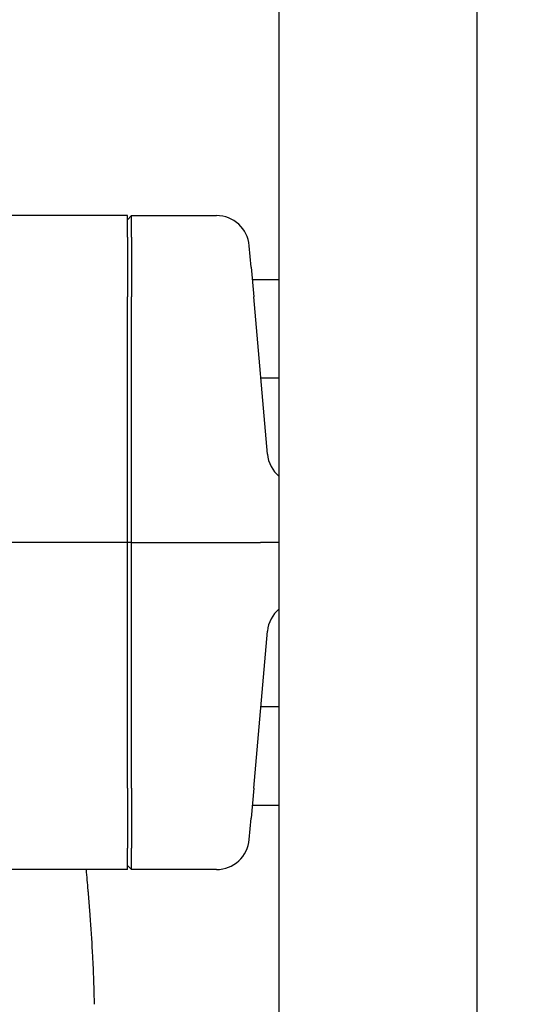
# Model space of a CAD drawing. Header units: inches. Extents: x 24 to 1128, y -58 to 748.
# Tile 337 of 656: x 483.45 to 485.41, y 659.95 to 663.69. Entities that reach past the tile are written whole.
import ezdxf

# ---------------------------------------------------------------- set-up
doc = ezdxf.new("R2010")
doc.units = ezdxf.units.IN
doc.header["$LTSCALE"] = 32
doc.header["$MEASUREMENT"] = 0
doc.layers.add('Dimension (ANSI)', color=7, linetype='Continuous', lineweight=25)
doc.layers.add('Visible (ANSI)', color=7, linetype='Continuous', lineweight=30)
doc.styles.add('Note Text (ANSI)', font='tahoma.ttf')
doc.dimstyles.new('SB Fraction-16 (ANSI)', dxfattribs={"dimscale": 32, "dimtxt": 0.125, "dimasz": 0.098425, "dimexe": 0.125, "dimexo": 0.0625, "dimgap": 0.031496, "dimtad": 0, "dimtih": 1, "dimtoh": 1, "dimdec": 4, "dimrnd": 1e-08, "dimzin": 0, "dimdsep": 46, "dimlunit": 5, "dimtxsty": 'Note Text (ANSI)', "dimcen": 0.09, "dimdle": 0.393701, "dimclrd": 256, "dimclre": 256, "dimclrt": 256, "dimadec": 0, "dimazin": 3, "dimtfac": 0.96, "dimtofl": 0, "dimtmove": 0, "dimatfit": 3, "dimfxl": 1, "dimfrac": 2, "dimtolj": 1, "dimtzin": 12, "dimlwd": -1, "dimlwe": -1, "dimarcsym": 0})

# ---------------------------------------------------------------- blocks, each defined once
blk = doc.blocks.new('*D19')
at = {"layer": 'Defpoints', "color": 0, "transparency": 16777216}
for p in [(494.2806, 695.4398), (330.5011, 563.4398), (494.2806, 563.4398)]:
    blk.add_point(p, dxfattribs=at)
at = {"layer": 'Dimension (ANSI)', "transparency": 16777216}
for p, q in [((492.2806, 695.4398), (326.5011, 695.4398)), ((330.5011, 692.2902), (330.5011, 632.5309)), ((330.5011, 566.5894), (330.5011, 626.3486)), ((492.2806, 563.4398), (326.5011, 563.4398))]:
    blk.add_line(p, q, dxfattribs=at)
for points in [[(329.9762, 692.2902), (331.026, 692.2902), (330.5011, 695.4398)], [(329.9762, 566.5894), (331.026, 566.5894), (330.5011, 563.4398)]]:
    blk.add_solid(points, dxfattribs=at)
at = {"layer": 'Dimension (ANSI)', "transparency": 16777216, "insert": (326.4205, 631.5231), "char_height": 4, "attachment_point": 1, "style": 'Note Text (ANSI)'}
blk.add_mtext('\\A1;132', dxfattribs=at)

msp = doc.modelspace()

# ---------------------------------------------------------------- linework, layer by layer
at = {"layer": 'Visible (ANSI)'}
for p, q in [((485.19159, 684.36904), (485.19159, 609.00428)), ((484.43909, 615.31504), (484.43909, 665.21904)), ((483.86159, 662.94779), (483.36112, 662.94779)), ((483.87722, 662.94779), (483.86159, 662.93211)), ((483.86159, 662.86601), (483.86159, 662.94779)), ((483.87722, 662.86601), (483.87722, 662.94779)), ((483.87722, 662.94779), (484.20069, 662.94779)), ((483.86159, 662.86601), (483.86159, 662.63875)), ((483.87722, 662.86601), (483.87722, 662.63875)), ((484.33237, 662.75238), (484.3253, 662.83321)), ((484.33237, 662.75238), (484.34231, 662.63875)), ((484.43909, 662.70404), (484.3366, 662.70404)), ((483.86159, 661.70404), (483.86159, 662.63875)), ((483.87722, 661.70404), (483.87722, 662.63875)), ((484.39461, 662.04097), (484.34231, 662.63875)), ((484.43909, 662.32904), (484.36941, 662.32904)), ((483.45999, 661.70404), (483.33538, 661.70404)), ((483.86159, 661.70404), (483.45999, 661.70404)), ((483.87722, 661.70404), (483.86159, 661.70404)), ((483.86159, 660.76933), (483.86159, 661.70404)), ((483.87722, 660.76933), (483.87722, 661.70404)), ((483.87722, 661.70404), (484.29957, 661.70404)), ((484.29957, 661.70404), (484.36771, 661.70404)), ((484.43909, 661.70404), (484.36771, 661.70404)), ((484.34231, 660.76933), (484.39461, 661.36712)), ((484.43909, 661.07904), (484.36941, 661.07904)), ((483.86159, 660.76933), (483.86159, 660.54207)), ((483.87722, 660.76933), (483.87722, 660.54207)), ((484.34231, 660.76933), (484.33237, 660.6557)), ((484.43909, 660.70404), (484.3366, 660.70404)), ((484.3253, 660.57487), (484.33237, 660.6557)), ((483.86159, 660.46029), (483.86159, 660.54207)), ((483.87722, 660.46029), (483.87722, 660.54207)), ((483.86159, 660.46029), (483.36112, 660.46029)), ((483.87722, 660.46029), (483.86159, 660.47598)), ((484.20069, 660.46029), (483.87722, 660.46029))]:
    msp.add_line(p, q, dxfattribs=at)
for centre, start, end in [((484.51914, 662.05186), 185, 230.18), ((484.51914, 661.35622), 129.82, 175)]:
    msp.add_arc(centre, 0.125, start, end, dxfattribs=at)
for centre, major_axis, start_param, end_param in [((484.20078, 662.82231), (-0.01094, 0.125), 4.712389, 6.1962518), ((484.20078, 660.58577), (-0.01094, -0.125), 0.0869335, 1.5707963)]:
    msp.add_ellipse(centre, major_axis=major_axis, ratio=0.9961657, start_param=start_param, end_param=end_param, dxfattribs=at)
msp.add_open_spline([(483.73622, 659.94779), (483.7362, 659.95182), (483.73616, 659.95589), (483.73611, 659.96001), (483.73611, 659.96039), (483.73611, 659.96077), (483.7361, 659.96115), (483.73603, 659.96697), (483.73594, 659.97286), (483.73584, 659.97884), (483.7353, 660.00913), (483.73426, 660.04171), (483.73275, 660.0765), (483.73268, 660.07802), (483.73261, 660.07955), (483.73254, 660.08108), (483.73167, 660.1007), (483.73065, 660.12101), (483.72948, 660.14201), (483.72935, 660.14432), (483.72922, 660.14665), (483.72909, 660.14898), (483.72665, 660.19204), (483.72361, 660.23792), (483.72001, 660.28646), (483.71969, 660.29075), (483.71937, 660.29505), (483.71904, 660.29938), (483.71743, 660.32081), (483.71571, 660.34274), (483.71388, 660.36517), (483.71344, 660.37059), (483.713, 660.37604), (483.71255, 660.38152), (483.71043, 660.40718), (483.70819, 660.43345), (483.70583, 660.46028)], degree=3, knots=[0.498557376, 0.498557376, 0.498557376, 0.498557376, 0.49930854, 0.49930854, 0.49930854, 0.499378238, 0.499378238, 0.499378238, 0.500438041, 0.500438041, 0.500438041, 0.505811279, 0.505811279, 0.505811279, 0.506046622, 0.506046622, 0.506046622, 0.509059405, 0.509059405, 0.509059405, 0.509391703, 0.509391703, 0.509391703, 0.515527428, 0.515527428, 0.515527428, 0.516069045, 0.516069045, 0.516069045, 0.518751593, 0.518751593, 0.518751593, 0.519399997, 0.519399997, 0.519399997, 0.522437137, 0.522437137, 0.522437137, 0.522437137], dxfattribs=at)

# ---------------------------------------------------------------- dimensions: what is measured, and where the dimension line sits
at = {"layer": 'Dimension (ANSI)'}
dim = msp.add_linear_dim(base=(330.50111, 563.43978), p1=(494.28063, 695.43978), p2=(494.28063, 563.43978), angle=90, dimstyle='SB Fraction-16 (ANSI)', override={"dimgap": 0.031496, "dimdec": 4, "dimtol": 0, "dimlim": 0, "dimtp": 0, "dimtm": 0, "dimtdec": 2, "dimatfit": 1}, dxfattribs=at)
dim.commit()
dim.dimension.update_dxf_attribs({"geometry": '*D19', "text_midpoint": (330.50111, 629.43978), "dimtype": 160})

doc.saveas('drawing.dxf')
